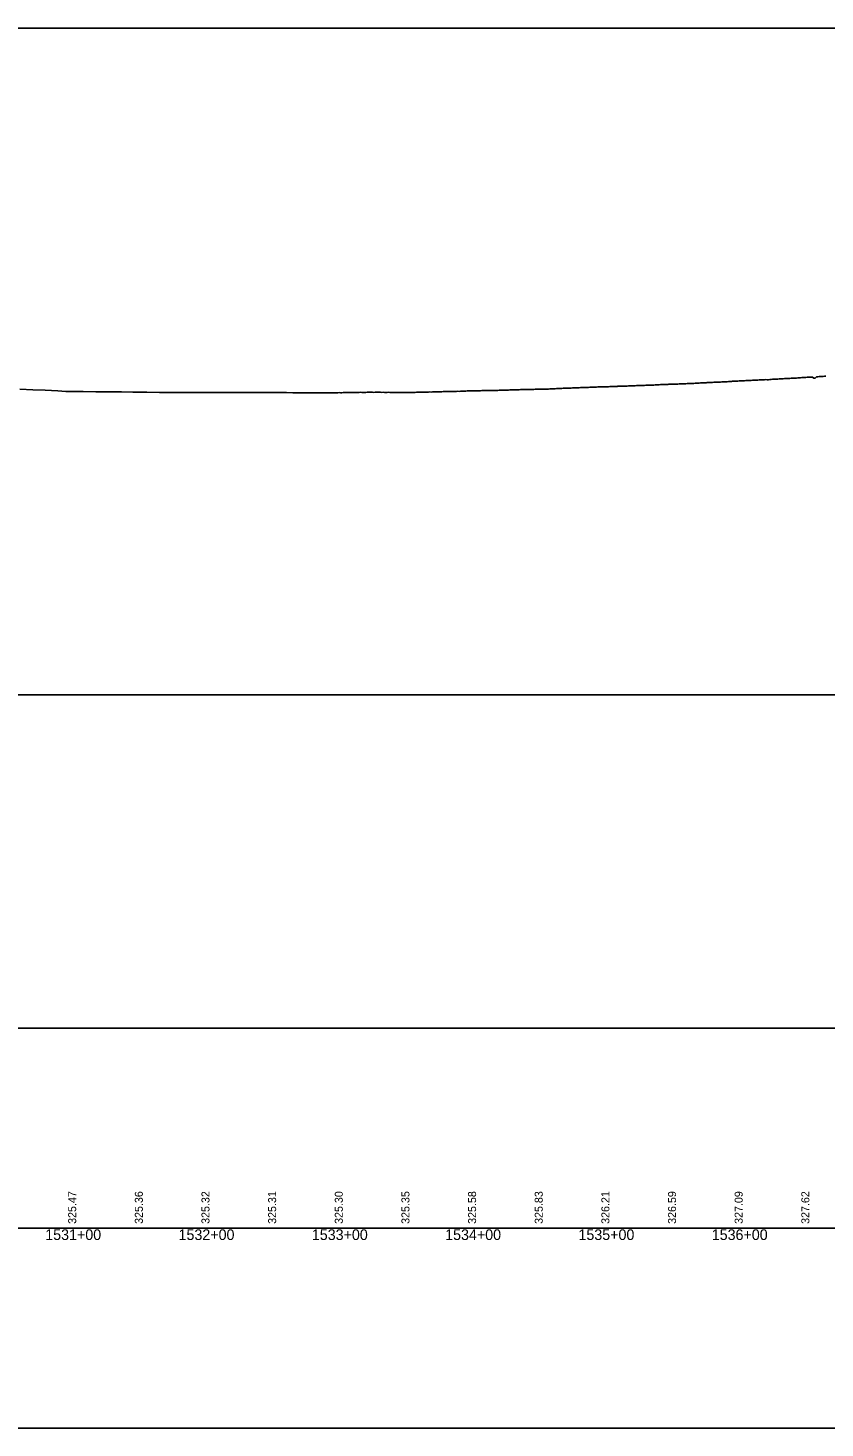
# Model space of a CAD drawing. Extents: x -3627 to 47473, y 2850 to 4350.
# Drawn here: x 40540 to 41138, y 2850 to 3900 of the extents above; entities that cross this region are included whole.
import ezdxf

# ---------------------------------------------------------------- set-up
doc = ezdxf.new("R2010")
doc.units = 0
for name, color, linetype in [('RD_DDB_Profile_EX', 7, 'Continuous'), ('RD_DDB_StaTX', 7, 'Continuous'), ('RD_DDB_StripGrade', 7, 'Continuous'), ('RD_GPK_Profile_Cell', 7, 'Continuous'), ('RD_SHT_ShtClip', 7, 'Continuous')]:
    doc.layers.add(name, color=color, linetype=linetype)

msp = doc.modelspace()

# ---------------------------------------------------------------- linework, layer by layer
at = {"layer": 'RD_DDB_Profile_EX'}
for points in [[(40979.649366, 3631.103995), (40980.656686, 3631.15435), (40981.654993, 3631.154475), (40982.174886, 3631.206765), (40982.652381, 3631.25423), (40983.650602, 3631.2538), (40984.647972, 3631.304275), (40985.656164, 3631.303905), (40986.653534, 3631.354145), (40987.651757, 3631.403905), (40988.649172, 3631.454155), (40989.64739, 3631.45367), (40990.654689, 3631.504015), (40991.711905, 3631.553545), (40992.650294, 3631.554135), (40993.648481, 3631.553885), (40994.655753, 3631.55384), (40995.65228, 3631.65463), (40996.64962, 3631.754825), (40997.656877, 3631.804855), (40998.654215, 3631.85448), (40999.650765, 3631.8553), (41000.648105, 3631.90581), (41001.248924, 3631.93579), (41001.655332, 3631.956405), (41002.652712, 3631.95726), (41003.649177, 3632.008625), (41004.656372, 3632.058455), (41005.653679, 3632.157735), (41006.651074, 3632.1083), (41007.657406, 3632.109795), (41008.654713, 3632.15994), (41009.652121, 3632.21008), (41010.785943, 3632.26663), (41011.655731, 3632.31065), (41012.653008, 3632.311285), (41013.650399, 3632.36079), (41014.657532, 3632.510375), (41015.653963, 3632.560545), (41016.651365, 3632.511235), (41017.648643, 3632.561925), (41018.655765, 3632.660815), (41019.652198, 3632.711565), (41020.322962, 3632.745235), (41020.64959, 3632.7623), (41021.656671, 3632.81239), (41022.653919, 3632.812395), (41023.650324, 3632.912395), (41024.657541, 3632.913215), (41025.654789, 3632.913955), (41026.652037, 3632.91396), (41027.649431, 3632.963965), (41028.65566, 3633.015605), (41029.859981, 3633.07677), (41030.650133, 3633.116335), (41031.657308, 3633.166385), (41032.653686, 3633.21634), (41033.650891, 3633.21792), (41034.658079, 3633.26714), (41035.655298, 3633.36626), (41036.651662, 3633.318715), (41037.64905, 3633.319495), (41038.656055, 3633.417845), (41039.653267, 3633.46607), (41040.649792, 3633.517585), (41041.656762, 3633.56932), (41042.653953, 3633.619175), (41043.651316, 3633.719895), (41044.657448, 3633.76989), (41045.654639, 3633.768845), (41046.651993, 3633.81783), (41047.649182, 3633.966815), (41048.934019, 3633.9824), (41049.652481, 3634.018295), (41050.649825, 3634.019), (41051.656762, 3634.117105), (41052.653084, 3634.166745), (41053.650432, 3634.21749), (41054.657365, 3634.269235), (41055.654529, 3634.318115), (41056.651022, 3634.3678), (41057.648185, 3634.368535), (41058.655127, 3634.319335), (41059.65243, 3634.41907), (41060.649565, 3634.5661), (41061.655635, 3634.665755), (41062.652955, 3634.715525), (41063.65009, 3634.717095), (41064.657001, 3634.717835), (41065.653479, 3634.817455), (41066.650599, 3634.81721), (41067.647734, 3634.91606), (41068.008057, 3634.951785), (41068.654821, 3635.015865), (41069.651079, 3635.06539), (41070.647353, 3635.066715), (41071.653406, 3635.118175), (41072.650689, 3635.21693), (41073.646964, 3635.266385), (41074.652994, 3635.366875), (41075.649468, 3635.41727)], [(41075.649468, 3635.41727), (41076.656345, 3635.46706), (41077.652597, 3635.470545), (41078.649053, 3635.519895), (41079.655042, 3635.570375), (41080.652128, 3635.57209), (41081.64859, 3635.620365), (41082.654574, 3635.719745), (41083.65166, 3635.770455), (41084.648109, 3635.82085), (41085.654107, 3635.869065), (41086.650357, 3635.87054), (41087.082095, 3635.891855), (41087.657377, 3635.92249), (41088.653602, 3636.021675), (41089.649808, 3636.072), (41090.655982, 3636.073595), (41091.653022, 3636.17198), (41092.649228, 3636.222305), (41093.655402, 3636.27272), (41094.651628, 3636.22545), (41095.648668, 3636.224975), (41096.65484, 3636.37422), (41097.651022, 3636.47327), (41098.647451, 3636.52477), (41099.654187, 3636.57312), (41100.650369, 3636.62338), (41101.656518, 3636.62498), (41102.653534, 3636.67446), (41103.649736, 3636.77471), (41104.655885, 3636.87257), (41105.652067, 3636.874085), (41106.156133, 3636.899105), (41106.649318, 3636.92356), (41107.655196, 3637.021335), (41108.651355, 3637.072775), (41109.647767, 3637.074235), (41110.654473, 3637.12376), (41111.650631, 3637.221435), (41112.656778, 3637.2704), (41113.652936, 3637.32185), (41114.650179, 3637.32386), (41115.693153, 3637.377875), (41116.65219, 3637.472995), (41117.648581, 3637.57184), (41118.655263, 3637.66884), (41119.651398, 3637.72021), (41120.647787, 3637.77032), (41121.654472, 3637.771105), (41122.650877, 3637.822455), (41123.647014, 3637.971325), (41124.652866, 3638.070255), (41125.230172, 3638.040985), (41125.650074, 3638.020935), (41126.655909, 3638.07231), (41127.652023, 3638.122375), (41128.648385, 3638.12493), (41129.655054, 3637.491295), (41130.65141, 3637.492635), (41131.647545, 3638.37319), (41132.653382, 3638.472115), (41133.650571, 3638.61669), (41134.767191, 3638.581125), (41135.652509, 3638.66921), (41136.649672, 3638.71857), (41137.645764, 3638.819735), (41138.651804, 3638.917495)], [(40533.93499, 3629.224785), (40543.684365, 3628.73042), (40553.009028, 3628.25463), (40562.546047, 3627.76678), (40568.683106, 3627.45429), (40572.083066, 3627.418105), (40581.620085, 3627.315155), (40591.157104, 3627.21074), (40593.769067, 3627.187175), (40600.694123, 3627.110825), (40610.231142, 3627.003735), (40618.781515, 3626.911975), (40619.768162, 3626.90067), (40629.305181, 3626.788975), (40638.8422, 3626.674845), (40643.705748, 3626.614935), (40648.379219, 3626.61586), (40657.916238, 3626.61549), (40663.850692, 3626.6089), (40667.453257, 3626.607465), (40676.990276, 3626.601705), (40686.527295, 3626.59398), (40688.533386, 3626.59194), (40688.933055, 3626.584595), (40696.064314, 3626.57711), (40705.601333, 3626.565415), (40713.788932, 3626.5457), (40715.138352, 3626.54385), (40724.675371, 3626.529415), (40734.21239, 3626.513635), (40738.750676, 3626.49602), (40743.749409, 3626.488105), (40753.286428, 3626.472175), (40762.823447, 3626.455425), (40763.674305, 3626.451385), (40764.683526, 3626.401705), (40765.677441, 3626.351555), (40766.675715, 3626.301825), (40767.673551, 3626.351795), (40768.67095, 3626.351915), (40769.667911, 3626.352035), (40770.664436, 3626.352155), (40771.660523, 3626.352275), (40772.660426, 3626.404115), (40773.661239, 3626.503125), (40774.661191, 3626.453255), (40775.661143, 3626.45358), (40776.661094, 3626.50351), (40777.661046, 3626.50407), (40778.661002, 3626.553765), (40779.660954, 3626.553895), (40780.660906, 3626.60355), (40781.897485, 3626.60329), (40782.661635, 3626.603345), (40783.661541, 3626.603625), (40784.661446, 3626.653475), (40785.661352, 3626.653545), (40786.661258, 3626.703385), (40787.661163, 3626.554135)], [(40787.661163, 3626.554135), (40788.661069, 3626.60421), (40789.661836, 3626.752965), (40790.661742, 3626.702825), (40791.661637, 3626.70308), (40792.661501, 3626.703295), (40793.661361, 3626.7031), (40794.661221, 3626.752905), (40795.661081, 3626.753125), (40796.660941, 3626.802925), (40797.661663, 3626.80254), (40798.661523, 3626.752725), (40799.661384, 3626.702395), (40800.661244, 3626.75223), (40800.971524, 3626.752235), (40801.661073, 3626.75255), (40802.660888, 3626.75251), (40803.660703, 3626.80231), (40804.660519, 3626.75227), (40805.6612, 3626.701905), (40806.661015, 3626.751865), (40807.660831, 3626.70182), (40808.660646, 3626.70178), (40809.660461, 3626.701735), (40810.66027, 3626.75158), (40811.660041, 3626.70169), (40812.659813, 3626.65168), (40813.660449, 3626.65075), (40814.660221, 3626.650735), (40815.659992, 3626.650625), (40816.659763, 3626.650485), (40817.659535, 3626.70036), (40818.659306, 3626.70028), (40819.659078, 3626.65019), (40820.045562, 3626.669475), (40820.705718, 3626.7), (40821.660626, 3626.698965), (40822.660595, 3626.69876), (40823.660563, 3626.54877), (40824.660531, 3626.548595), (40825.6605, 3626.748045), (40826.660468, 3626.747935), (40827.660437, 3626.74784), (40828.660405, 3626.74715), (40829.662265, 3626.74679), (40830.662277, 3626.74654), (40831.662289, 3626.845875), (40832.6623, 3626.796035), (40833.662312, 3626.84555), (40834.662324, 3626.895035), (40835.662336, 3626.89449), (40836.662347, 3626.94475), (40837.660465, 3626.94483), (40838.658592, 3626.99524), (40839.1196, 3626.9951), (40839.658628, 3626.995815), (40840.656838, 3626.99629), (40841.654993, 3627.046045), (40842.655046, 3626.996055), (40843.653203, 3627.04658), (40844.653256, 3627.04661), (40845.651413, 3627.09692), (40846.659377, 3627.147665), (40847.659457, 3627.197055), (40848.657615, 3627.19758), (40849.65772, 3627.197155), (40850.655924, 3627.247605), (40851.654128, 3627.29796), (40852.654228, 3627.347395), (40853.652433, 3627.34799), (40854.650652, 3627.348465), (40855.650756, 3627.34811), (40856.658777, 3627.39862), (40857.658877, 3627.39826), (40858.193638, 3627.3985), (40858.657105, 3627.39881), (40859.655359, 3627.3991), (40860.655506, 3627.448625), (40861.653758, 3627.498985), (40862.653919, 3627.54859), (40863.652168, 3627.44905), (40864.650418, 3627.599145), (40865.650568, 3627.64869), (40866.658643, 3627.649225), (40867.730657, 3627.65326), (40868.657085, 3627.699095), (40869.655394, 3627.7993), (40870.65559, 3627.798725), (40871.653888, 3627.79903), (40872.652186, 3627.84933), (40873.652381, 3627.8987), (40874.650679, 3627.89911), (40875.650873, 3627.84857), (40876.659007, 3627.84897), (40877.267676, 3627.910115), (40877.657324, 3627.94923), (40878.657564, 3627.948615), (40879.655913, 3627.998835), (40880.65426, 3628.04905), (40881.654499, 3628.04836), (40882.652846, 3628.04866)], [(40882.652846, 3628.04866), (40883.653084, 3628.097945), (40884.651449, 3628.098265), (40885.649794, 3628.04864), (40886.804695, 3628.09812), (40887.658239, 3628.098335), (40888.658521, 3628.14773), (40889.656921, 3628.197735), (40890.655316, 3628.197875), (40891.655628, 3628.19723), (40892.654022, 3628.19752), (40893.652416, 3628.29751), (40894.652702, 3628.29652), (40895.651103, 3628.346675), (40896.341714, 3628.3807), (40896.651403, 3628.39594), (40897.659644, 3628.396135), (40898.658095, 3628.496025), (40899.65842, 3628.4952), (40900.656908, 3628.445735), (40901.657239, 3628.545255), (40902.655692, 3628.595065), (40903.654135, 3628.645145), (40904.654464, 3628.6444), (40905.878733, 3628.667115), (40906.6514, 3628.74392), (40907.66155, 3628.74314), (40908.660107, 3628.7438), (40909.660481, 3628.79299), (40910.658987, 3628.842625), (40911.65748, 3628.842265), (40912.655973, 3628.84264), (40913.654465, 3628.89302), (40914.660861, 3628.89395), (40915.659366, 3628.943625), (40916.656029, 3628.99387), (40917.654637, 3628.994075), (40918.651288, 3628.995165), (40919.65962, 3628.99545), (40920.656275, 3629.04602), (40921.654826, 3629.04595), (40922.651476, 3629.04692), (40923.650019, 3629.047025), (40924.952771, 3629.0976), (40925.655063, 3629.09775), (40926.651782, 3629.148505), (40927.650377, 3629.14829), (40928.656895, 3629.148905), (40929.655491, 3629.148875), (40930.652186, 3629.1996), (40931.650781, 3629.34945), (40932.647666, 3629.35015), (40933.656067, 3629.350125), (40934.653633, 3629.4008), (40935.652028, 3629.450605), (40936.649565, 3629.501155), (40937.64796, 3629.55097), (40938.655471, 3629.59826), (40939.653866, 3629.648225), (40940.651405, 3629.697415), (40941.649799, 3629.797645), (40942.657286, 3629.797725), (40943.655682, 3629.798015), (40944.026809, 3629.816435), (40944.653195, 3629.84817), (40945.651584, 3629.85251), (40946.649088, 3629.902835), (40947.657385, 3629.95286), (40948.654883, 3630.053165), (40949.653279, 3630.003285), (40950.650783, 3630.053805), (40951.649138, 3630.15356), (40952.65657, 3630.153955), (40953.654966, 3630.153715), (40954.652438, 3630.253915), (40955.650759, 3630.253635), (40956.648228, 3630.30404), (40957.656521, 3630.304305), (40958.653988, 3630.30476), (40959.65231, 3630.45398), (40960.649782, 3630.45464), (40961.658075, 3630.504685), (40962.655542, 3630.55487), (40963.100848, 3630.57704), (40963.653845, 3630.60429), (40964.651279, 3630.604915), (40965.649617, 3630.654555), (40966.656976, 3630.705015), (40967.655264, 3630.753885), (40968.652697, 3630.75419), (40969.651037, 3630.754675), (40970.648475, 3630.805045), (40971.656678, 3630.80478), (40972.654115, 3630.854575), (40973.652424, 3630.85473), (40974.649827, 3630.85532), (40975.657998, 3630.905235), (40976.655398, 3631.005025), (40977.653711, 3631.054345), (40978.651114, 3631.104365), (40979.649366, 3631.103995)]]:
    msp.add_lwpolyline(points, dxfattribs=at)
at = {"layer": 'RD_GPK_Profile_Cell'}
msp.add_line((1000, 3000), (46705.077602, 3000), dxfattribs=at)
at = {"layer": 'RD_SHT_ShtClip'}
for points in [[(39953.33, 3900), (39953.33, 3400), (41453.33, 3400), (41453.33, 3400), (41453.33, 3900), (41453.33, 3900)], [(39933.33, 3150), (41473.33, 3150), (41473.33, 2850), (39933.33, 2850)]]:
    msp.add_lwpolyline(points, close=True, dxfattribs=at)

# ---------------------------------------------------------------- texts
at = {"layer": 'RD_DDB_StaTX'}
for s, p in [('1531+00', (40553.125471, 2991)), ('1532+00', (40653.125471, 2991)), ('1533+00', (40753.125471, 2991)), ('1534+00', (40853.125471, 2991)), ('1535+00', (40953.125471, 2991)), ('1536+00', (41053.125471, 2991))]:
    msp.add_text(s, height=8, dxfattribs=at).set_placement(p)
at = {"layer": 'RD_DDB_StripGrade'}
for s, p in [('325.47', (40576.33, 3003.073688)), ('325.36', (40626.33, 3003.073688)), ('325.32', (40676.33, 3003.073688)), ('325.31', (40726.33, 3003.073688)), ('325.30', (40776.33, 3003.073688)), ('325.35', (40826.33, 3003.073688)), ('325.58', (40876.33, 3003.073688)), ('325.83', (40926.33, 3003.073688)), ('326.21', (40976.33, 3003.073688)), ('326.59', (41026.33, 3003.073688)), ('327.09', (41076.33, 3003.073688)), ('327.62', (41126.33, 3003.073688))]:
    msp.add_text(s, height=6, rotation=90, dxfattribs=at).set_placement(p)

doc.saveas('drawing.dxf')
